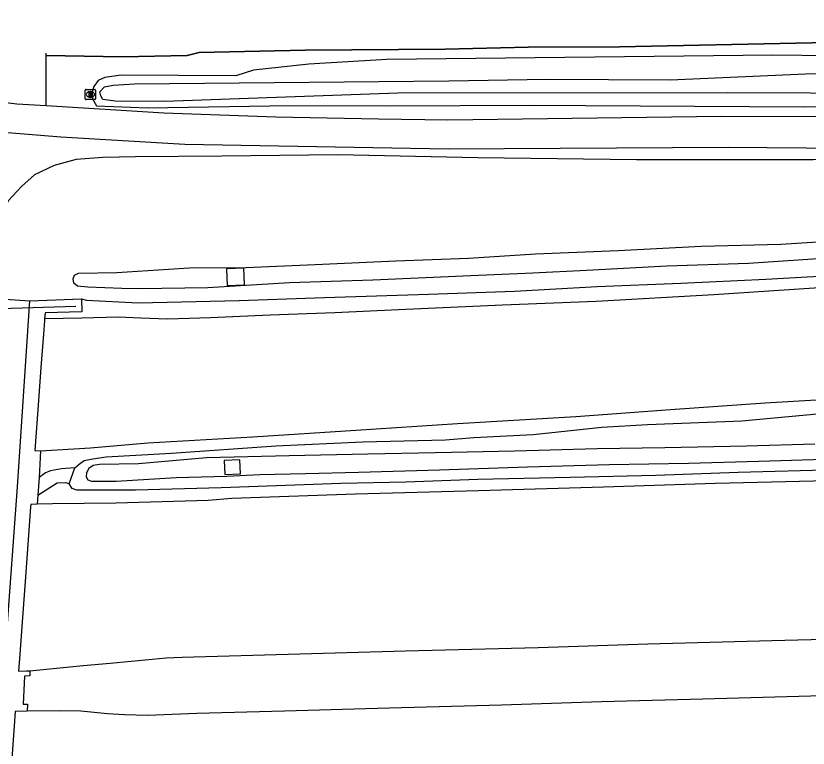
# Model space of a CAD drawing. Extents: x 160203 to 161526, y 379529 to 381797.
# Drawn here: x 160247.2 to 160324.9, y 379606.7 to 379678.4 of the extents above; entities that cross this region are included whole.
import ezdxf

# ---------------------------------------------------------------- set-up
doc = ezdxf.new("R2010")
doc.units = 0
for name, color, linetype in [('IMGEO_Berm_groen', 7, 'Continuous'), ('IMGEO_Geluidsscherm', 7, 'Continuous'), ('IMGEO_Grasland_overig', 7, 'Continuous'), ('IMGEO_Groenvoorziening', 7, 'Continuous'), ('IMGEO_Hek', 7, 'Continuous'), ('IMGEO_Rijbaan_autosnelweg', 7, 'Continuous'), ('IMGEO_Rijbaan_autoweg', 7, 'Continuous'), ('IMGEO_Rioolput', 7, 'Continuous'), ('IMGEO_Terreindeel_open', 7, 'Continuous')]:
    doc.layers.add(name, color=color, linetype=linetype)

msp = doc.modelspace()

# ---------------------------------------------------------------- linework, layer by layer
at = {"layer": 'IMGEO_Berm_groen'}
for points in [[(160390.225, 379666.417), (160378.918, 379665.49), (160370.461, 379664.989), (160352.999, 379664.981), (160339.851, 379664.575), (160325.385, 379664.316), (160308.074, 379664.328), (160292.518, 379664.538), (160278.805, 379664.805), (160267.431, 379664.675), (160258.969, 379664.633), (160255.777, 379664.543), (160253.164, 379664.378), (160251.015, 379663.778), (160249.088, 379662.862), (160247.801, 379661.732), (160246.517, 379660.362), (160245.38, 379658.236), (160244.777, 379656.594), (160244.23, 379653.335), (160243.981, 379651.198)], [(160253.665, 379650.705), (160254.161, 379650.597), (160259.223, 379650.316), (160269.119, 379650.551), (160277.478, 379650.851), (160287.683, 379651.159), (160296.102, 379651.47), (160304.21, 379651.937), (160312.399, 379652.245), (160320.737, 379652.655), (160327.11, 379653.016), (160335.147, 379653.632), (160343.783, 379654.174), (160350.803, 379654.681), (160357.813, 379655.188), (160364.783, 379655.704), (160373.293, 379656.864), (160382.397, 379658.588), (160386.211, 379659.363)], [(160326.312, 379654.669), (160319.022, 379654.169), (160311.022, 379653.913), (160303.173, 379653.508), (160297.897, 379653.237), (160291.064, 379652.932), (160282.237, 379652.557), (160274.047, 379652.269), (160266.059, 379651.803), (160259.285, 379651.708), (160257.646, 379651.732), (160254.292, 379651.849), (160253.273, 379651.959), (160252.941, 379652.265), (160252.847, 379652.673), (160252.984, 379653.034), (160253.381, 379653.247), (160257.152, 379653.304), (160264.242, 379653.751), (160269.79, 379653.785), (160276.573, 379654.069), (160284.472, 379654.435), (160291.614, 379654.713), (160298.176, 379655.136), (160306.255, 379655.443), (160314.394, 379655.861), (160322.219, 379656.078), (160328.888, 379656.491)], [(160269.657, 379652.082), (160269.592, 379653.729), (160267.895, 379653.662), (160267.96, 379652.016), (160269.657, 379652.082)], [(160244.239, 379650.815), (160248.617, 379650.528)], [(160248.617, 379650.528), (160253.665, 379650.705)], [(160253.665, 379650.705), (160253.702, 379649.46), (160250.107, 379649.348), (160250.062, 379648.754)], [(160253.028, 379634.159), (160253.443, 379634.542), (160253.939, 379634.896), (160254.776, 379635.044), (160256.091, 379635.246), (160262.503, 379635.607), (160272.715, 379636.324), (160281.244, 379636.726), (160289.355, 379636.914), (160292.107, 379637.15), (160297.932, 379637.425), (160304.65, 379638.139), (160309.128, 379638.411), (160318.374, 379638.77), (160327.527, 379639.616)], [(160325.522, 379636.499), (160318.828, 379636.295), (160310.847, 379636.138), (160304.202, 379636.034), (160296.152, 379635.817), (160288.36, 379635.622), (160281.746, 379635.499), (160274.024, 379635.354), (160265.913, 379635.157), (160259.263, 379634.574), (160255.452, 379634.507), (160254.824, 379634.401), (160254.398, 379634.108), (160254.173, 379633.676), (160254.147, 379633.287), (160254.299, 379632.999), (160254.67, 379632.873), (160257.064, 379632.876), (160262.962, 379633.21), (160267.92, 379633.338), (160271.162, 379633.529), (160275.631, 379633.602), (160280.809, 379633.751), (160288.749, 379633.968), (160297.368, 379634.28), (160305.369, 379634.487), (160313.15, 379634.622), (160320.054, 379634.808), (160327.496, 379635.04)], [(160249.649, 379635.837), (160249.515, 379633.217)], [(160381.116, 379635.277), (160378.384, 379635.21), (160374.135, 379635.105), (160366.034, 379634.887), (160358.632, 379634.736), (160351.249, 379634.585), (160343.338, 379634.329), (160336.026, 379634.129), (160327.736, 379633.969), (160318.029, 379633.716), (160309.949, 379633.419), (160301.579, 379633.208), (160292.5, 379633.041), (160285.458, 379632.764), (160279.083, 379632.642), (160267.363, 379632.2), (160258.973, 379631.97), (160253.205, 379631.994), (160252.775, 379632.129), (160252.481, 379632.616)], [(160269.266, 379633.594), (160269.201, 379634.958), (160267.667, 379634.885), (160267.732, 379633.521), (160269.266, 379633.594)], [(160253.028, 379634.159), (160251.702, 379634.056), (160250.636, 379633.866), (160250.139, 379633.672), (160249.515, 379633.217)], [(160249.391, 379631.503), (160251.303, 379632.704), (160252.15, 379632.732), (160252.481, 379632.616)], [(160249.391, 379631.503), (160249.335, 379630.605)], [(160248.608, 379614.278), (160248.611, 379613.811), (160248.09, 379613.761), (160247.966, 379611.031), (160248.378, 379611.016), (160248.338, 379610.328)]]:
    msp.add_lwpolyline(points, dxfattribs=at)
at = {"layer": 'IMGEO_Geluidsscherm'}
msp.add_lwpolyline([(160212.377, 379648.803), (160217.179, 379648.931), (160234.109, 379649.427), (160253.116, 379650.003)], dxfattribs=at)
at = {"layer": 'IMGEO_Grasland_overig'}
for points in [[(160250.231, 379669.61), (160250.231, 379674.539), (160257.676, 379674.411), (160264.021, 379674.552), (160265.196, 379674.843), (160275.591, 379675.062), (160289.301, 379675.175), (160297.441, 379675.353), (160306.402, 379675.379), (160325.257, 379675.801), (160342.079, 379675.983), (160355.826, 379676.315), (160363.649, 379676.31), (160376.44, 379676.473), (160383.862, 379676.665), (160424.448, 379677.335), (160450.091, 379677.562), (160467.431, 379677.829), (160492.331, 379678.428)], [(160250.231, 379669.61), (160247.336, 379669.791), (160241.681, 379670.475), (160239.981, 379670.898), (160238.818, 379671.425), (160237.368, 379672.848), (160236.96, 379673.703), (160236.754, 379674.399), (160236.841, 379675.025), (160236.103, 379675.038)], [(160452.555, 379671.689), (160440.92, 379671.637), (160417.338, 379670.97), (160383.525, 379669.507), (160367.684, 379668.955), (160343.92, 379668.527), (160316.379, 379668.581), (160289.58, 379668.203), (160282.774, 379668.297), (160272.733, 379668.499), (160261.753, 379668.892), (160250.231, 379669.61)], [(160232.495, 379666.954), (160233.427, 379667.542), (160234.581, 379667.912), (160236.035, 379668.205), (160237.492, 379668.279), (160246.445, 379667.009), (160251.637, 379666.58), (160263.798, 379665.879), (160289.607, 379665.409), (160317.066, 379665.574), (160328.462, 379665.484), (160366.057, 379665.966), (160397.352, 379667.764), (160409.9, 379668.264), (160437.173, 379669.126), (160442.8, 379669.22), (160460.825, 379668.755)], [(160252.481, 379632.616), (160253.028, 379634.159)]]:
    msp.add_lwpolyline(points, dxfattribs=at)
at = {"layer": 'IMGEO_Groenvoorziening'}
for points in [[(160338.582, 379674.396), (160321.437, 379674.57), (160283.583, 379674.146), (160275.944, 379673.693), (160270.541, 379673.102), (160268.79, 379672.566), (160257.574, 379672.618), (160255.979, 379672.383), (160255.324, 379672.097), (160254.89, 379671.514), (160254.697, 379670.874), (160254.742, 379670.295), (160255.148, 379669.601), (160260.139, 379669.409), (160274.127, 379669.644), (160283.833, 379669.608), (160297.702, 379669.682), (160324.466, 379669.521), (160363.219, 379669.874)], [(160333.228, 379670.812), (160317.022, 379670.896), (160284.692, 379670.843), (160261.809, 379670.044), (160256.98, 379670.058), (160255.761, 379670.225), (160255.558, 379670.583), (160255.474, 379671.001), (160255.928, 379671.464), (160256.765, 379671.632), (160258.859, 379671.772), (160289.67, 379672.049), (160299.288, 379672.221), (160311.362, 379672.178), (160324.628, 379672.745), (160342.607, 379672.938)], [(160249.515, 379633.217), (160249.391, 379631.503)]]:
    msp.add_lwpolyline(points, dxfattribs=at)
at = {"layer": 'IMGEO_Hek'}
for points in [[(160450.091, 379677.562), (160424.448, 379677.335), (160383.862, 379676.665), (160376.44, 379676.473), (160363.649, 379676.31), (160355.826, 379676.315), (160342.079, 379675.983), (160325.257, 379675.801), (160306.402, 379675.379), (160297.441, 379675.353), (160289.301, 379675.175), (160275.591, 379675.062), (160265.196, 379674.843), (160264.021, 379674.552), (160257.676, 379674.411), (160250.231, 379674.539)], [(160250.231, 379674.539), (160250.222, 379674.781)]]:
    msp.add_lwpolyline(points, dxfattribs=at)
at = {"layer": 'IMGEO_Rijbaan_autosnelweg'}
for points in [[(160381.124, 379634.204), (160378.393, 379634.146), (160373.693, 379634.046), (160362.54, 379633.789), (160351.167, 379633.53), (160339.575, 379633.228), (160328.162, 379632.929), (160315.812, 379632.63), (160304.829, 379632.285), (160292.589, 379631.907), (160280.518, 379631.591), (160268.398, 379631.175), (160266.095, 379630.963), (160257.037, 379630.697), (160250.821, 379630.647), (160249.335, 379630.605)], [(160249.335, 379630.605), (160248.707, 379630.582), (160248.691, 379630.362), (160248.416, 379626.647), (160248.148, 379623.029), (160247.887, 379619.501), (160247.621, 379615.906), (160247.5, 379614.269), (160248.302, 379614.276), (160248.608, 379614.278)], [(160248.608, 379614.278), (160253.832, 379614.8), (160256.494, 379615.055), (160261.987, 379615.557), (160263.543, 379615.622), (160275.085, 379615.962), (160285.42, 379616.251), (160298.429, 379616.586), (160309.162, 379616.919), (160321.323, 379617.256), (160332.865, 379617.567), (160343.589, 379617.83), (160354.942, 379618.129), (160365.886, 379618.404), (160375.094, 379618.592), (160377.5, 379618.64), (160381.244, 379618.713)], [(160381.287, 379613.132), (160376.78, 379613.041), (160369.762, 379612.893), (160357.94, 379612.64), (160346.727, 379612.352), (160336.242, 379612.081), (160326.306, 379611.856), (160314.575, 379611.513), (160304.648, 379611.258), (160294.823, 379610.914), (160283.819, 379610.628), (160273.554, 379610.33), (160264.985, 379610.108), (160260.147, 379609.911), (160257.882, 379609.969), (160256.234, 379610.093), (160253.598, 379610.346), (160251.475, 379610.382), (160248.338, 379610.328)], [(160248.338, 379610.328), (160247.186, 379610.319), (160247.076, 379608.861), (160246.804, 379605.262), (160246.54, 379601.751), (160246.266, 379598.129), (160245.994, 379594.519), (160245.963, 379594.106), (160248.012, 379594.17)]]:
    msp.add_lwpolyline(points, dxfattribs=at)
at = {"layer": 'IMGEO_Rijbaan_autoweg'}
for points in [[(160385.463, 379658.207), (160380.773, 379657.144), (160376.75, 379656.317), (160373.025, 379655.623), (160371.241, 379655.366), (160367.374, 379654.929), (160360.444, 379654.344), (160352.248, 379653.736), (160344.201, 379653.179), (160338.776, 379652.778), (160328.915, 379651.984), (160315.642, 379651.098), (160304.113, 379650.468), (160294.947, 379650.09), (160284.733, 379649.633), (160278.509, 379649.333), (160272.155, 379649.132), (160266.305, 379648.872), (160265.273, 379648.827), (160262.101, 379648.716), (160259.505, 379648.831), (160257.259, 379648.929), (160253.718, 379648.825), (160250.062, 379648.754)], [(160250.062, 379648.754), (160250.048, 379648.556), (160249.949, 379647.246), (160249.704, 379644.002), (160249.459, 379640.763), (160249.09, 379635.869), (160249.649, 379635.837)], [(160249.649, 379635.837), (160254.575, 379636.114), (160260.179, 379636.617), (160270.461, 379637.215), (160280.574, 379637.872), (160290.513, 379638.498), (160302.131, 379639.209), (160311.393, 379639.881), (160320.686, 379640.535), (160333.441, 379641.297), (160344.765, 379642.078), (160355.532, 379642.897), (160367.666, 379643.932), (160378.068, 379644.709), (160381.041, 379644.935)]]:
    msp.add_lwpolyline(points, dxfattribs=at)
at = {"layer": 'IMGEO_Rioolput'}
for p, q in [((160254.051, 379670.303), (160254.051, 379671.155)), ((160254.126, 379671.229), (160254.978, 379671.229)), ((160255.052, 379671.155), (160255.052, 379670.303)), ((160254.562, 379670.449), (160254.537, 379670.449)), ((160254.539, 379671.009), (160254.564, 379671.009)), ((160254.978, 379670.229), (160254.126, 379670.229))]:
    msp.add_line(p, q, dxfattribs=at)
for points in [[(160254.051, 379670.303), (160254.051, 379671.155)], [(160254.126, 379671.229), (160254.978, 379671.229)], [(160255.052, 379671.155), (160255.052, 379670.303)], [(160254.64, 379670.927), (160254.388, 379670.929), (160254.388, 379670.529)], [(160254.388, 379670.529), (160254.512, 379670.529), (160254.512, 379670.691), (160254.523, 379670.691)], [(160254.566, 379670.848), (160254.512, 379670.848), (160254.512, 379670.767)], [(160254.512, 379670.767), (160254.564, 379670.767)], [(160254.57, 379670.662), (160254.641, 379670.529), (160254.781, 379670.529), (160254.716, 379670.655)], [(160254.978, 379670.229), (160254.126, 379670.229)]]:
    msp.add_lwpolyline(points, dxfattribs=at)
for centre, radius, start, end in [((160254.128, 379671.153), 0.0765, 91.55205, 178.44795), ((160254.128, 379671.153), 0.0765, 91.55205, 178.44795), ((160254.976, 379671.153), 0.0765, 1.55205, 88.44795), ((160254.976, 379671.153), 0.0765, 1.55205, 88.44795), ((160254.522, 379670.638), 0.0533, 26.02933, 88.69889), ((160254.548, 379670.956), 0.19, 274.7715, 282.96867), ((160254.572, 379670.752), 0.0964, 77.00612, 93.18647), ((160254.586, 379670.809), 0.0378, 276.66336, 79.67722), ((160254.639, 379670.817), 0.109, 350.36119, 89.41601), ((160254.637, 379670.817), 0.112, 277.58423, 350.98172), ((160254.621, 379670.602), 0.108, 29.51342, 73.79051), ((160254.128, 379670.305), 0.0765, 181.55205, 268.44795), ((160254.128, 379670.305), 0.0765, 181.55205, 268.44795), ((160254.976, 379670.305), 0.0765, 271.55205, 358.44795), ((160254.976, 379670.305), 0.0765, 271.55205, 358.44795)]:
    msp.add_arc(centre, radius, start, end, dxfattribs=at)
for centre, major_axis, ratio, start_param, end_param in [((160254.538, 379670.729), (-0.387, 0.002), 0.722429, 4.712389, 7.853982), ((160254.563, 379670.729), (-0.39, 0.002), 0.717154, 1.570796, 4.712389)]:
    msp.add_ellipse(centre, major_axis=major_axis, ratio=ratio, start_param=start_param, end_param=end_param, dxfattribs=at)
at = {"layer": 'IMGEO_Terreindeel_open'}
msp.add_lwpolyline([(160242.455, 379573.148), (160244.497, 379593.006), (160247.398, 379632.321), (160248.617, 379650.528)], dxfattribs=at)

doc.saveas('drawing.dxf')
